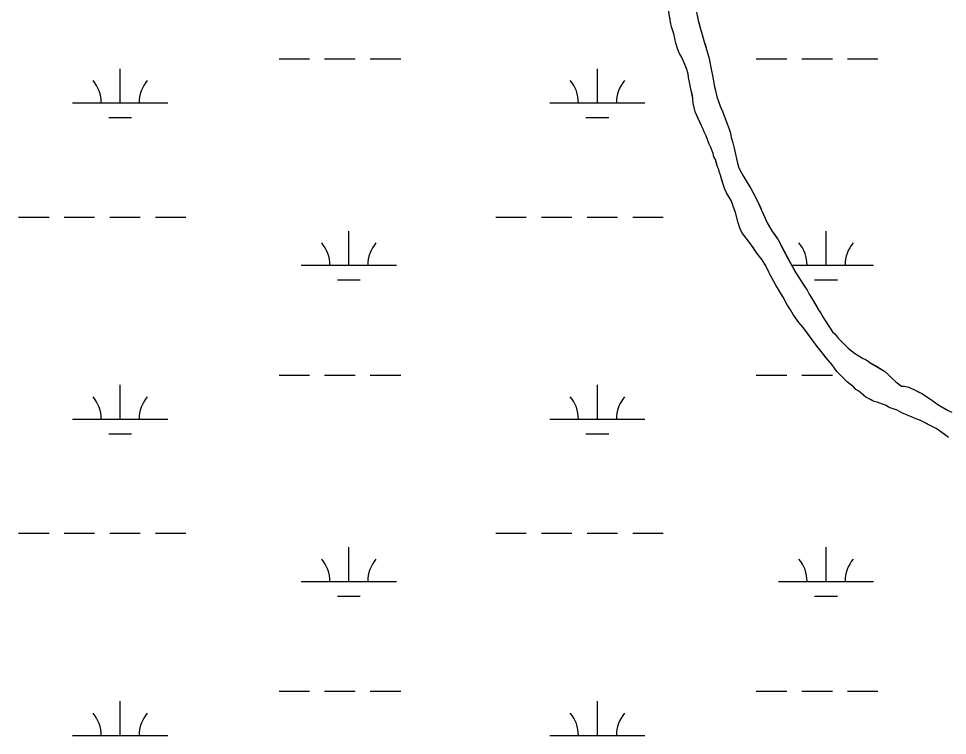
# Model space of a CAD drawing. Extents: x 3161564 to 3199464, y 849354 to 874788.
# Drawn here: x 3190600 to 3191577, y 855509 to 856263 of the extents above; entities that cross this region are included whole.
import ezdxf

# ---------------------------------------------------------------- set-up
doc = ezdxf.new("R2010")
doc.units = 0
for name, color, linetype in [('V-SITE-VEGE', 7, 'Continuous'), ('V-TOPO-SHOR', 7, 'Continuous'), ('V-WETL-SWMP', 7, 'Continuous')]:
    doc.layers.add(name, color=color, linetype=linetype)

msp = doc.modelspace()

# ---------------------------------------------------------------- linework, layer by layer
at = {"layer": 'V-SITE-VEGE'}
for points in [[(3191578.27, 855822.1), (3191573.76, 855825.47), (3191568.68, 855829.12), (3191565.3, 855831.37), (3191559.66, 855834.18), (3191548.66, 855839.79), (3191543.02, 855842.03), (3191539.92, 855843.43), (3191535.69, 855845.11), (3191529.2, 855847.92), (3191524.13, 855850.73), (3191517.92, 855852.97), (3191515.1, 855854.09), (3191512.57, 855855.77), (3191503.26, 855859.14), (3191499.88, 855859.98), (3191496.78, 855861.66), (3191491.42, 855864.47), (3191483.8, 855870.65), (3191480.7, 855872.62), (3191478.15, 855875.43), (3191475.05, 855877.68), (3191471.95, 855880.21), (3191468.56, 855883.58), (3191464.61, 855887.52), (3191460.66, 855891.45), (3191458.4, 855894.83), (3191455.85, 855898.49), (3191451.33, 855903.83), (3191449.36, 855906.36), (3191446.82, 855909.45), (3191443.43, 855913.67), (3191440.04, 855917.89), (3191433.82, 855926.33), (3191431, 855930.27), (3191427.89, 855934.49), (3191425.35, 855937.87), (3191420.83, 855942.93), (3191416.88, 855948.56), (3191414.9, 855951.37), (3191412.07, 855956.44), (3191408.68, 855961.5), (3191404.16, 855969.66), (3191401.05, 855974.73), (3191398.22, 855979.51), (3191396.53, 855982.32), (3191394.83, 855985.42), (3191390.59, 855993.02), (3191389.17, 855995.83), (3191386.06, 856002.59), (3191382.39, 856008.78), (3191376.74, 856016.09), (3191373.06, 856021.44), (3191371.09, 856024.25), (3191367.42, 856029.03), (3191365.44, 856031.56), (3191362.9, 856034.94), (3191360.92, 856037.75), (3191358.94, 856041.69), (3191356.95, 856047.89), (3191354.12, 856058.59), (3191352.13, 856064.22), (3191349.58, 856071.26), (3191344.78, 856079.42), (3191343.08, 856083.36), (3191340.81, 856089.55), (3191339.96, 856092.65), (3191338.54, 856098), (3191337.41, 856100.81), (3191336.56, 856103.91), (3191335.14, 856106.73), (3191334.29, 856109.82), (3191333.16, 856114.33), (3191331.46, 856117.42), (3191330.61, 856120.8), (3191328.34, 856127), (3191326.65, 856130.66), (3191323.25, 856139.38), (3191321.27, 856143.6), (3191320.14, 856146.42), (3191318.44, 856149.8), (3191317.02, 856153.18), (3191315.04, 856157.4), (3191313.06, 856161.34), (3191311.93, 856164.43), (3191309.66, 856173.73), (3191309.36, 856178.52), (3191308.8, 856181.62), (3191307.66, 856186.96), (3191305.95, 856195.7), (3191304.81, 856200.76), (3191304.24, 856204.71), (3191302.54, 856210.06), (3191300.28, 856216.25), (3191297.45, 856222.44), (3191295.47, 856226.1), (3191293.49, 856230.04), (3191291.5, 856236.8), (3191289.23, 856246.65), (3191286.96, 856253.98), (3191285.82, 856259.04), (3191284.97, 856264.11)], [(3191314.24, 856264.49), (3191315.09, 856260.54), (3191316.23, 856256.04), (3191317.37, 856251.81), (3191320.2, 856242.24), (3191321.34, 856238.3), (3191322.47, 856234.64), (3191324.17, 856229.29), (3191325.03, 856225.63), (3191326.44, 856220.56), (3191328.15, 856211.27), (3191329, 856207.6), (3191329.86, 856202.82), (3191330.71, 856198.88), (3191332.14, 856190.99), (3191333.27, 856187.05), (3191334.69, 856180.29), (3191336.96, 856173.81), (3191338.09, 856170.44), (3191339.51, 856167.34), (3191340.92, 856164.24), (3191342.91, 856158.61), (3191344.32, 856154.95), (3191347.44, 856146.22), (3191348.86, 856142), (3191349.71, 856137.5), (3191351.41, 856131.87), (3191352.55, 856127.64), (3191353.4, 856123.13), (3191355.96, 856112.15), (3191357.38, 856106.8), (3191358.79, 856103.42), (3191362.18, 856097.23), (3191367.55, 856088.51), (3191369.82, 856084.57), (3191372.93, 856079.51), (3191377.74, 856069.94), (3191380, 856064.87), (3191381.7, 856061.21), (3191383.96, 856055.86), (3191385.37, 856052.77), (3191387.36, 856047.98), (3191390.18, 856043.2), (3191392.44, 856039.54), (3191396.12, 856034.19), (3191398.94, 856029.97), (3191406.01, 856016.46), (3191408.27, 856012.24), (3191410.54, 856008.02), (3191413.65, 856002.11), (3191415.91, 855998.17), (3191418.17, 855994.23), (3191423.26, 855986.63), (3191427.21, 855980.44), (3191429.47, 855977.07), (3191431.73, 855972.85), (3191434, 855968.91), (3191438.24, 855961.87), (3191439.93, 855959.06), (3191441.63, 855956.25), (3191444.45, 855952.02), (3191446.15, 855948.93), (3191447.85, 855946.11), (3191453.78, 855937.11), (3191456.33, 855933.17), (3191458.86, 855930.64), (3191462.25, 855926.42), (3191466.77, 855921.92), (3191469.59, 855919.11), (3191472.7, 855916.02), (3191479.19, 855910.68), (3191487.93, 855905.62), (3191491.6, 855903.66), (3191496.68, 855900.29), (3191502.32, 855896.92), (3191506.27, 855894.67), (3191511.06, 855891.87), (3191514.45, 855888.49), (3191518.97, 855884.27), (3191522.64, 855880.62), (3191525.46, 855878.65), (3191528.84, 855876.12), (3191531.94, 855876.13), (3191536.45, 855875.01), (3191543.22, 855871.93), (3191546.32, 855870.24), (3191549.99, 855868.28), (3191556.19, 855864.35), (3191559.3, 855862.38), (3191566.91, 855856.76), (3191570.58, 855854.51), (3191573.68, 855852.83), (3191577.07, 855850.86), (3191581.58, 855848.62)]]:
    msp.add_lwpolyline(points, dxfattribs=at)
at = {"layer": 'V-TOPO-SHOR'}
for points in [[(3191390.59, 855993.02), (3191389.17, 855995.83), (3191386.06, 856002.59), (3191382.39, 856008.78), (3191376.74, 856016.09), (3191373.06, 856021.44), (3191371.09, 856024.25), (3191367.42, 856029.03), (3191365.44, 856031.56), (3191362.9, 856034.94), (3191360.92, 856037.75), (3191358.94, 856041.69), (3191356.95, 856047.89), (3191354.12, 856058.59), (3191352.13, 856064.22), (3191349.58, 856071.26), (3191344.78, 856079.42), (3191343.08, 856083.36), (3191340.81, 856089.55), (3191339.96, 856092.65), (3191338.54, 856098), (3191337.41, 856100.81), (3191336.56, 856103.91), (3191335.14, 856106.73), (3191334.29, 856109.82), (3191333.16, 856114.33), (3191331.46, 856117.42), (3191330.61, 856120.8), (3191328.34, 856127), (3191326.65, 856130.66), (3191323.25, 856139.38), (3191321.27, 856143.6), (3191320.14, 856146.42), (3191318.44, 856149.8), (3191317.02, 856153.18), (3191315.04, 856157.4), (3191313.06, 856161.34), (3191311.93, 856164.43), (3191309.66, 856173.73), (3191309.36, 856178.52), (3191308.8, 856181.62), (3191307.66, 856186.96), (3191305.95, 856195.7), (3191304.81, 856200.76), (3191304.24, 856204.71), (3191302.54, 856210.06), (3191300.28, 856216.25), (3191297.45, 856222.44), (3191295.47, 856226.1), (3191293.49, 856230.04), (3191291.5, 856236.8), (3191289.23, 856246.65), (3191286.96, 856253.98), (3191285.82, 856259.04), (3191284.97, 856264.11)], [(3191314.24, 856264.49), (3191315.09, 856260.54), (3191316.23, 856256.04), (3191317.37, 856251.81), (3191320.2, 856242.24), (3191321.34, 856238.3), (3191322.47, 856234.64), (3191324.17, 856229.29), (3191325.03, 856225.63), (3191326.44, 856220.56), (3191328.15, 856211.27), (3191329, 856207.6), (3191329.86, 856202.82), (3191330.71, 856198.88), (3191332.14, 856190.99), (3191333.27, 856187.05), (3191334.69, 856180.29), (3191336.96, 856173.81), (3191338.09, 856170.44), (3191339.51, 856167.34), (3191340.92, 856164.24), (3191342.91, 856158.61), (3191344.32, 856154.95), (3191347.44, 856146.22), (3191348.86, 856142), (3191349.71, 856137.5), (3191351.41, 856131.87), (3191352.55, 856127.64), (3191353.4, 856123.13), (3191355.96, 856112.15), (3191357.38, 856106.8), (3191358.79, 856103.42), (3191362.18, 856097.23), (3191367.55, 856088.51), (3191369.82, 856084.57), (3191372.93, 856079.51), (3191377.74, 856069.94), (3191380, 856064.87), (3191381.7, 856061.21), (3191383.96, 856055.86)], [(3191383.96, 856055.86), (3191385.37, 856052.77), (3191387.36, 856047.98), (3191390.18, 856043.2), (3191392.44, 856039.54), (3191396.12, 856034.19), (3191398.94, 856029.97), (3191406.01, 856016.46), (3191408.27, 856012.24), (3191410.54, 856008.02), (3191413.65, 856002.11), (3191415.91, 855998.17), (3191418.17, 855994.23), (3191423.26, 855986.63), (3191427.21, 855980.44), (3191429.47, 855977.07), (3191431.73, 855972.85), (3191434, 855968.91), (3191438.24, 855961.87), (3191439.93, 855959.06), (3191441.63, 855956.25), (3191444.45, 855952.02), (3191446.15, 855948.93), (3191447.85, 855946.11), (3191453.78, 855937.11), (3191456.33, 855933.17), (3191458.86, 855930.64), (3191462.25, 855926.42), (3191466.77, 855921.92), (3191469.59, 855919.11), (3191472.7, 855916.02), (3191479.19, 855910.68), (3191487.93, 855905.62), (3191491.6, 855903.66), (3191496.68, 855900.29), (3191502.32, 855896.92), (3191506.27, 855894.67), (3191511.06, 855891.87), (3191514.45, 855888.49), (3191518.97, 855884.27), (3191522.64, 855880.62), (3191525.46, 855878.65), (3191528.84, 855876.12), (3191531.94, 855876.13), (3191536.45, 855875.01), (3191543.22, 855871.93), (3191546.32, 855870.24), (3191549.99, 855868.28), (3191556.19, 855864.35), (3191559.3, 855862.38), (3191566.91, 855856.76), (3191570.58, 855854.51), (3191573.68, 855852.83), (3191577.07, 855850.86), (3191581.58, 855848.62)], [(3191578.27, 855822.1), (3191573.76, 855825.47), (3191568.68, 855829.12), (3191565.3, 855831.37), (3191559.66, 855834.18), (3191548.66, 855839.79), (3191543.02, 855842.03), (3191539.92, 855843.43), (3191535.69, 855845.11), (3191529.2, 855847.92), (3191524.13, 855850.73), (3191517.92, 855852.97), (3191515.1, 855854.09), (3191512.57, 855855.77), (3191503.26, 855859.14), (3191499.88, 855859.98), (3191496.78, 855861.66), (3191491.42, 855864.47), (3191483.8, 855870.65), (3191480.7, 855872.62), (3191478.15, 855875.43), (3191475.05, 855877.68), (3191471.95, 855880.21), (3191468.56, 855883.58), (3191464.61, 855887.52), (3191460.66, 855891.45), (3191458.4, 855894.83), (3191455.85, 855898.49), (3191451.33, 855903.83), (3191449.36, 855906.36), (3191446.82, 855909.45), (3191443.43, 855913.67), (3191440.04, 855917.89), (3191433.82, 855926.33), (3191431, 855930.27), (3191427.89, 855934.49), (3191425.35, 855937.87), (3191420.83, 855942.93), (3191416.88, 855948.56), (3191414.9, 855951.37), (3191412.07, 855956.44), (3191408.68, 855961.5), (3191404.16, 855969.66), (3191401.05, 855974.73), (3191398.22, 855979.51), (3191396.53, 855982.32), (3191394.83, 855985.42), (3191390.59, 855993.02)]]:
    msp.add_lwpolyline(points, dxfattribs=at)
at = {"layer": 'V-WETL-SWMP'}
for p, q in [((3191285.82, 856259.04), (3191282.97, 856276.5)), ((3191313.11, 856269.55), (3191315.1, 856260.54)), ((3191286.96, 856253.97), (3191285.82, 856259.04)), ((3191289.23, 856246.65), (3191286.96, 856253.97)), ((3191315.1, 856260.54), (3191317.37, 856251.81)), ((3191291.5, 856236.79), (3191289.23, 856246.65)), ((3191317.37, 856251.81), (3191321.34, 856238.29)), ((3191293.49, 856230.04), (3191291.5, 856236.79)), ((3191321.34, 856238.29), (3191324.17, 856229.28)), ((3191295.47, 856226.1), (3191293.49, 856230.04)), ((3191297.45, 856222.44), (3191295.47, 856226.1)), ((3191324.17, 856229.28), (3191325.03, 856225.62)), ((3191325.03, 856225.62), (3191326.44, 856220.56)), ((3190874.12, 856220.43), (3190906.12, 856220.43)), ((3190922.12, 856220.43), (3190954.12, 856220.43)), ((3190970.12, 856220.43), (3191002.12, 856220.43)), ((3191300.28, 856216.25), (3191297.45, 856222.44)), ((3191302.54, 856210.05), (3191300.28, 856216.25)), ((3191326.44, 856220.56), (3191328.15, 856211.26)), ((3191376.03, 856220.43), (3191408.03, 856220.43)), ((3191424.03, 856220.43), (3191456.03, 856220.43)), ((3191472.03, 856220.43), (3191504.03, 856220.43)), ((3190707.06, 856174), (3190707.06, 856210)), ((3191208.96, 856174), (3191208.96, 856210)), ((3191304.24, 856204.7), (3191302.54, 856210.05)), ((3191304.81, 856200.76), (3191304.24, 856204.7)), ((3191328.15, 856211.26), (3191329.01, 856207.6)), ((3191329.01, 856207.6), (3191329.86, 856202.81)), ((3191305.95, 856195.69), (3191304.81, 856200.76)), ((3191309.37, 856178.51), (3191305.95, 856195.69)), ((3191329.86, 856202.81), (3191330.71, 856198.87)), ((3191330.71, 856198.87), (3191332.14, 856190.99)), ((3191332.14, 856190.99), (3191333.27, 856187.04)), ((3191333.27, 856187.04), (3191334.69, 856180.28)), ((3191309.66, 856173.72), (3191309.37, 856178.51)), ((3191334.69, 856180.28), (3191338.09, 856170.43)), ((3190657.06, 856174), (3190757.06, 856174)), ((3191158.96, 856174), (3191258.96, 856174)), ((3191311.93, 856164.43), (3191309.66, 856173.72)), ((3191313.06, 856161.33), (3191311.93, 856164.43)), ((3191338.09, 856170.43), (3191340.92, 856164.24)), ((3190695.06, 856158.57), (3190719.06, 856158.57)), ((3191196.96, 856158.57), (3191220.96, 856158.57)), ((3191317.02, 856153.17), (3191313.06, 856161.33)), ((3191340.92, 856164.24), (3191347.44, 856146.22)), ((3191318.44, 856149.79), (3191317.02, 856153.17)), ((3191320.14, 856146.42), (3191318.44, 856149.79)), ((3191321.27, 856143.6), (3191320.14, 856146.42)), ((3191347.44, 856146.22), (3191348.86, 856142)), ((3191323.25, 856139.38), (3191321.27, 856143.6)), ((3191326.65, 856130.65), (3191323.25, 856139.38)), ((3191348.86, 856142), (3191349.71, 856137.49)), ((3191349.71, 856137.49), (3191351.41, 856131.86)), ((3191328.34, 856126.99), (3191326.65, 856130.65)), ((3191330.61, 856120.8), (3191328.34, 856126.99)), ((3191351.41, 856131.86), (3191352.55, 856127.64)), ((3191352.55, 856127.64), (3191353.4, 856123.13)), ((3191331.46, 856117.42), (3191330.61, 856120.8)), ((3191333.16, 856114.33), (3191331.46, 856117.42)), ((3191353.4, 856123.13), (3191355.96, 856112.15)), ((3191335.15, 856106.72), (3191333.16, 856114.33)), ((3191336.56, 856103.91), (3191335.15, 856106.72)), ((3191355.96, 856112.15), (3191357.38, 856106.8)), ((3191357.38, 856106.8), (3191358.79, 856103.42)), ((3191337.41, 856100.81), (3191336.56, 856103.91)), ((3191338.54, 856098), (3191337.41, 856100.81)), ((3191340.81, 856089.55), (3191338.54, 856098)), ((3191358.79, 856103.42), (3191362.19, 856097.23)), ((3191362.19, 856097.23), (3191367.56, 856088.51)), ((3191343.08, 856083.35), (3191340.81, 856089.55)), ((3191367.56, 856088.51), (3191369.82, 856084.57)), ((3191344.78, 856079.41), (3191343.08, 856083.35)), ((3191349.58, 856071.25), (3191344.78, 856079.41)), ((3191369.82, 856084.57), (3191372.93, 856079.5)), ((3191372.93, 856079.5), (3191377.74, 856069.93)), ((3191354.12, 856058.58), (3191349.58, 856071.25)), ((3191377.74, 856069.93), (3191381.7, 856061.21)), ((3191356.95, 856047.88), (3191354.12, 856058.58)), ((3191381.7, 856061.21), (3191387.36, 856047.98)), ((3190600.21, 856053.93), (3190632.21, 856053.93)), ((3190648.21, 856053.93), (3190680.21, 856053.93)), ((3190696.21, 856053.93), (3190728.21, 856053.93)), ((3190744.21, 856053.93), (3190776.21, 856053.93)), ((3191102.12, 856053.93), (3191134.12, 856053.93)), ((3191150.12, 856053.93), (3191182.12, 856053.93)), ((3191198.12, 856053.93), (3191230.12, 856053.93)), ((3191246.12, 856053.93), (3191278.12, 856053.93)), ((3191358.94, 856041.69), (3191356.95, 856047.88)), ((3191387.36, 856047.98), (3191392.44, 856039.53)), ((3190947.53, 856003.19), (3190947.53, 856039.19)), ((3191360.92, 856037.75), (3191358.94, 856041.69)), ((3191365.44, 856031.56), (3191360.92, 856037.75)), ((3191392.44, 856039.53), (3191398.94, 856029.97)), ((3191449.44, 856003.19), (3191449.44, 856039.19)), ((3191371.09, 856024.25), (3191365.44, 856031.56)), ((3191398.94, 856029.97), (3191413.65, 856002.11)), ((3191376.74, 856016.09), (3191371.09, 856024.25)), ((3191382.39, 856008.77), (3191376.74, 856016.09)), ((3191386.06, 856002.58), (3191382.39, 856008.77)), ((3190897.53, 856003.19), (3190997.53, 856003.19)), ((3191389.17, 855995.83), (3191386.06, 856002.58)), ((3191413.08, 856003.19), (3191499.44, 856003.19)), ((3191413.65, 856002.11), (3191418.17, 855994.23)), ((3191390.59, 855993.01), (3191389.17, 855995.83)), ((3191396.53, 855982.32), (3191390.59, 855993.01)), ((3191418.17, 855994.23), (3191423.26, 855986.63)), ((3190935.53, 855987.76), (3190959.53, 855987.76)), ((3191404.16, 855969.66), (3191396.53, 855982.32)), ((3191423.26, 855986.63), (3191429.47, 855977.06)), ((3191437.44, 855987.76), (3191461.44, 855987.76)), ((3191408.68, 855961.5), (3191404.16, 855969.66)), ((3191429.47, 855977.06), (3191431.74, 855972.84)), ((3191431.74, 855972.84), (3191434, 855968.9)), ((3191412.07, 855956.43), (3191408.68, 855961.5)), ((3191434, 855968.9), (3191441.63, 855956.24)), ((3191414.9, 855951.37), (3191412.07, 855956.43)), ((3191420.83, 855942.93), (3191414.9, 855951.37)), ((3191441.63, 855956.24), (3191444.46, 855952.02)), ((3191444.46, 855952.02), (3191446.15, 855948.93)), ((3191425.35, 855937.86), (3191420.83, 855942.93)), ((3191446.15, 855948.93), (3191447.85, 855946.11)), ((3191447.85, 855946.11), (3191456.33, 855933.17)), ((3191440.04, 855917.89), (3191425.35, 855937.86)), ((3191456.33, 855933.17), (3191458.87, 855930.64)), ((3191458.87, 855930.64), (3191462.26, 855926.42)), ((3191462.26, 855926.42), (3191472.7, 855916.02)), ((3191451.34, 855903.83), (3191440.04, 855917.89)), ((3191472.7, 855916.02), (3191479.19, 855910.68)), ((3191479.19, 855910.68), (3191487.93, 855905.62)), ((3191455.85, 855898.48), (3191451.34, 855903.83)), ((3191487.93, 855905.62), (3191491.6, 855903.66)), ((3191491.6, 855903.66), (3191496.68, 855900.29)), ((3191460.66, 855891.45), (3191455.85, 855898.48)), ((3191471.95, 855880.2), (3191460.66, 855891.45)), ((3191496.68, 855900.29), (3191511.06, 855891.86)), ((3191511.06, 855891.86), (3191514.45, 855888.49)), ((3190874.12, 855887.76), (3190906.12, 855887.76)), ((3190922.12, 855887.76), (3190954.12, 855887.76)), ((3190970.12, 855887.76), (3191002.12, 855887.76)), ((3191376.03, 855887.76), (3191408.03, 855887.76)), ((3191424.03, 855887.76), (3191456.03, 855887.76)), ((3191514.45, 855888.49), (3191518.97, 855884.27)), ((3191518.97, 855884.27), (3191522.64, 855880.62)), ((3190707.06, 855841.33), (3190707.06, 855877.33)), ((3191208.96, 855841.33), (3191208.96, 855877.33)), ((3191475.05, 855877.67), (3191471.95, 855880.2)), ((3191478.16, 855875.43), (3191475.05, 855877.67)), ((3191480.7, 855872.61), (3191478.16, 855875.43)), ((3191483.8, 855870.65), (3191480.7, 855872.61)), ((3191522.64, 855880.62), (3191528.84, 855876.12)), ((3191528.84, 855876.12), (3191531.94, 855876.13)), ((3191531.94, 855876.13), (3191536.45, 855875.01)), ((3191536.45, 855875.01), (3191543.22, 855871.92)), ((3191543.22, 855871.92), (3191549.99, 855868.27)), ((3191491.42, 855864.46), (3191483.8, 855870.65)), ((3191499.88, 855859.97), (3191491.42, 855864.46)), ((3191549.99, 855868.27), (3191559.3, 855862.38)), ((3191559.3, 855862.38), (3191566.91, 855856.76)), ((3191503.26, 855859.13), (3191499.88, 855859.97)), ((3191512.57, 855855.77), (3191503.26, 855859.13)), ((3191515.1, 855854.09), (3191512.57, 855855.77)), ((3191517.92, 855852.97), (3191515.1, 855854.09)), ((3191524.13, 855850.72), (3191517.92, 855852.97)), ((3191566.91, 855856.76), (3191570.58, 855854.51)), ((3191570.58, 855854.51), (3191577.07, 855850.86)), ((3191529.2, 855847.92), (3191524.13, 855850.72)), ((3191535.69, 855845.11), (3191529.2, 855847.92)), ((3191539.92, 855843.43), (3191535.69, 855845.11)), ((3191543.02, 855842.03), (3191539.92, 855843.43)), ((3191548.66, 855839.78), (3191543.02, 855842.03)), ((3191577.07, 855850.86), (3191581.58, 855848.62)), ((3190657.06, 855841.33), (3190757.06, 855841.33)), ((3191158.96, 855841.33), (3191258.96, 855841.33)), ((3191565.3, 855831.37), (3191548.66, 855839.78)), ((3190695.06, 855825.9), (3190719.06, 855825.9)), ((3191196.96, 855825.9), (3191220.96, 855825.9)), ((3191568.68, 855829.12), (3191565.3, 855831.37)), ((3191578.27, 855822.09), (3191568.68, 855829.12)), ((3190600.21, 855721.26), (3190632.21, 855721.26)), ((3190648.21, 855721.26), (3190680.21, 855721.26)), ((3190696.21, 855721.26), (3190728.21, 855721.26)), ((3190744.21, 855721.26), (3190776.21, 855721.26)), ((3191102.12, 855721.26), (3191134.12, 855721.26)), ((3191150.12, 855721.26), (3191182.12, 855721.26)), ((3191198.12, 855721.26), (3191230.12, 855721.26)), ((3191246.12, 855721.26), (3191278.12, 855721.26)), ((3190947.53, 855670.52), (3190947.53, 855706.52)), ((3191449.44, 855670.52), (3191449.44, 855706.52)), ((3190897.53, 855670.52), (3190997.53, 855670.52)), ((3191399.44, 855670.52), (3191499.44, 855670.52)), ((3190935.53, 855655.08), (3190959.53, 855655.08)), ((3191437.44, 855655.08), (3191461.44, 855655.08)), ((3190874.12, 855555.08), (3190906.12, 855555.08)), ((3190922.12, 855555.08), (3190954.12, 855555.08)), ((3190970.12, 855555.08), (3191002.12, 855555.08)), ((3191376.03, 855555.08), (3191408.03, 855555.08)), ((3191424.03, 855555.08), (3191456.03, 855555.08)), ((3191472.03, 855555.08), (3191504.03, 855555.08)), ((3190707.06, 855508.65), (3190707.06, 855544.65)), ((3191208.96, 855508.65), (3191208.96, 855544.65)), ((3190657.06, 855508.65), (3190757.06, 855508.65)), ((3191158.96, 855508.65), (3191258.96, 855508.65))]:
    msp.add_line(p, q, dxfattribs=at)
for centre, start, end in [((3190651.81, 856174.48), 359.22818, 40.77184), ((3190762.3, 856174.48), 139.22818, 180.77183), ((3191153.72, 856174.48), 359.22818, 40.77184), ((3191264.21, 856174.48), 139.22818, 180.77183), ((3190892.29, 856003.66), 359.22818, 40.77184), ((3191002.77, 856003.66), 139.22818, 180.77183), ((3191394.19, 856003.66), 359.22818, 40.77184), ((3191504.68, 856003.66), 139.22818, 180.77183), ((3190651.81, 855841.8), 359.22818, 40.77184), ((3190762.3, 855841.8), 139.22818, 180.77183), ((3191153.72, 855841.8), 359.22818, 40.77184), ((3191264.21, 855841.8), 139.22818, 180.77183), ((3190892.29, 855670.99), 359.22818, 40.77184), ((3191002.77, 855670.99), 139.22818, 180.77183), ((3191394.19, 855670.99), 359.22818, 40.77184), ((3191504.68, 855670.99), 139.22818, 180.77183), ((3190651.81, 855509.13), 359.22818, 40.77184), ((3190762.3, 855509.13), 139.22818, 180.77183), ((3191153.72, 855509.13), 359.22818, 40.77184), ((3191264.21, 855509.13), 139.22818, 180.77183)]:
    msp.add_arc(centre, 35.25, start, end, dxfattribs=at)

doc.saveas('drawing.dxf')
